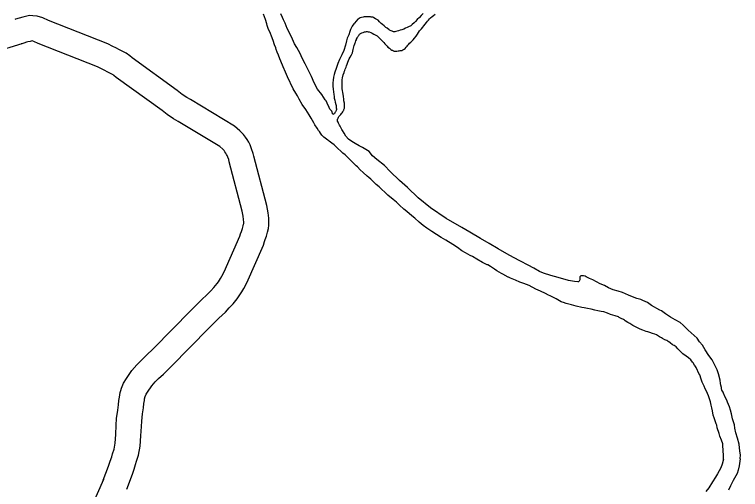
# Model space of a CAD drawing. Extents: x -939622 to -934222, y 1383701 to 1385301.
# Drawn here: x -935712.73 to -935686.77, y 1384176.56 to 1384193.56 of the extents above; entities that cross this region are included whole.
import ezdxf

# ---------------------------------------------------------------- set-up
doc = ezdxf.new("R2010")
doc.units = 0
doc.layers.add('Level 10', color=7, linetype='Continuous')
doc.layers.add('Level 9', color=7, linetype='Continuous')

msp = doc.modelspace()

# ---------------------------------------------------------------- linework, layer by layer
at = {"layer": 'Level 10'}
for points in [[(-935708.718, 1384176.568), (-935708.516, 1384177.102), (-935708.457, 1384177.289), (-935708.402, 1384177.447), (-935708.364, 1384177.567), (-935708.295, 1384177.785), (-935708.236, 1384178.11), (-935708.215, 1384178.473), (-935708.196, 1384178.811), (-935708.184, 1384179.008), (-935708.149, 1384179.27), (-935708.119, 1384179.478), (-935708.102, 1384179.633), (-935708.088, 1384179.746), (-935708.08, 1384179.807), (-935708.055, 1384179.884), (-935708.024, 1384179.967), (-935707.977, 1384180.04), (-935707.825, 1384180.268), (-935707.698, 1384180.409), (-935707.579, 1384180.533), (-935707.406, 1384180.691), (-935707.125, 1384180.957), (-935705.783, 1384182.33), (-935705.421, 1384182.688), (-935705.191, 1384182.911), (-935705.052, 1384183.056), (-935704.915, 1384183.204), (-935704.775, 1384183.381), (-935704.692, 1384183.489), (-935704.605, 1384183.636), (-935704.532, 1384183.749), (-935704.426, 1384183.959), (-935703.829, 1384185.305), (-935703.789, 1384185.434), (-935703.765, 1384185.507), (-935703.724, 1384185.624), (-935703.679, 1384185.77), (-935703.653, 1384185.898), (-935703.634, 1384186.015), (-935703.637, 1384186.153), (-935703.642, 1384186.273), (-935703.656, 1384186.462), (-935703.708, 1384186.728), (-935704.179, 1384188.492), (-935704.198, 1384188.592), (-935704.253, 1384188.757), (-935704.306, 1384188.898), (-935704.357, 1384188.989), (-935704.411, 1384189.089), (-935704.473, 1384189.171), (-935704.542, 1384189.272), (-935704.67, 1384189.401), (-935704.862, 1384189.565), (-935706.437, 1384190.516), (-935706.571, 1384190.588), (-935706.734, 1384190.703), (-935706.913, 1384190.846), (-935708.525, 1384192.009), (-935708.606, 1384192.083), (-935708.735, 1384192.176), (-935708.981, 1384192.298), (-935709.114, 1384192.372), (-935709.219, 1384192.421), (-935709.398, 1384192.513), (-935711.52, 1384193.349), (-935711.713, 1384193.442), (-935711.918, 1384193.503), (-935712.074, 1384193.519), (-935712.193, 1384193.522), (-935712.344, 1384193.486), (-935712.438, 1384193.472), (-935712.569, 1384193.437), (-935712.696, 1384193.39), (-935712.697, 1384193.39), (-935712.724, 1384193.382)], [(-935709.56, 1384176.887), (-935709.366, 1384177.397), (-935709.311, 1384177.571), (-935709.256, 1384177.732), (-935709.222, 1384177.839), (-935709.171, 1384178.001), (-935709.131, 1384178.217), (-935709.113, 1384178.525), (-935709.094, 1384178.864), (-935709.08, 1384179.096), (-935709.04, 1384179.392), (-935709.012, 1384179.59), (-935708.996, 1384179.739), (-935708.98, 1384179.862), (-935708.958, 1384180.033), (-935708.929, 1384180.106), (-935708.904, 1384180.181), (-935708.835, 1384180.369), (-935708.731, 1384180.532), (-935708.537, 1384180.822), (-935708.357, 1384181.022), (-935708.208, 1384181.177), (-935708.02, 1384181.35), (-935707.756, 1384181.599), (-935706.421, 1384182.964), (-935706.051, 1384183.331), (-935705.829, 1384183.546), (-935705.707, 1384183.673), (-935705.599, 1384183.79), (-935705.485, 1384183.934), (-935705.438, 1384183.994), (-935705.37, 1384184.109), (-935705.315, 1384184.195), (-935705.24, 1384184.344), (-935704.672, 1384185.623), (-935704.646, 1384185.709), (-935704.618, 1384185.795), (-935704.579, 1384185.905), (-935704.552, 1384185.991), (-935704.539, 1384186.058), (-935704.535, 1384186.081), (-935704.536, 1384186.123), (-935704.541, 1384186.22), (-935704.549, 1384186.343), (-935704.585, 1384186.525), (-935705.057, 1384188.293), (-935705.071, 1384188.366), (-935705.101, 1384188.456), (-935705.124, 1384188.516), (-935705.145, 1384188.554), (-935705.171, 1384188.601), (-935705.205, 1384188.646), (-935705.239, 1384188.697), (-935705.282, 1384188.74), (-935705.39, 1384188.832), (-935706.883, 1384189.734), (-935707.045, 1384189.822), (-935707.274, 1384189.983), (-935707.457, 1384190.129), (-935709.093, 1384191.309), (-935709.175, 1384191.384), (-935709.202, 1384191.403), (-935709.398, 1384191.5), (-935709.524, 1384191.57), (-935709.616, 1384191.613), (-935709.769, 1384191.692), (-935711.881, 1384192.524), (-935712.038, 1384192.6), (-935712.095, 1384192.616), (-935712.106, 1384192.617), (-935712.172, 1384192.602), (-935712.256, 1384192.589), (-935712.297, 1384192.578), (-935712.393, 1384192.542), (-935712.434, 1384192.528), (-935712.49, 1384192.513)], [(-935712.475, 1384192.518), (-935716.537, 1384191.271), (-935716.83, 1384191.161), (-935716.996, 1384191.121), (-935717.151, 1384191.071), (-935719.578, 1384190.456), (-935720.789, 1384190.124), (-935721.752, 1384189.818), (-935722.149, 1384189.704), (-935722.414, 1384189.634), (-935722.732, 1384189.593), (-935722.882, 1384189.582), (-935724.625, 1384189.48), (-935725.685, 1384189.402), (-935726.091, 1384189.377), (-935726.409, 1384189.371), (-935726.818, 1384189.385), (-935727.708, 1384189.528), (-935734.915, 1384191.169), (-935737.558, 1384191.878)], [(-935709.55, 1384176.91), (-935710.495, 1384174.776), (-935710.512, 1384174.722), (-935710.62, 1384174.681)]]:
    msp.add_lwpolyline(points, dxfattribs=at)
at = {"layer": 'Level 9'}
for points in [[(-935701.555, 1384190.392), (-935701.59, 1384190.467), (-935701.619, 1384190.505), (-935701.678, 1384190.598), (-935701.737, 1384190.701), (-935701.899, 1384190.894), (-935702.016, 1384191.118), (-935702.116, 1384191.339), (-935702.231, 1384191.586), (-935702.334, 1384191.795), (-935702.446, 1384191.997), (-935702.517, 1384192.165), (-935702.636, 1384192.379), (-935702.715, 1384192.514), (-935702.786, 1384192.676), (-935702.839, 1384192.788), (-935702.982, 1384193.064), (-935703.058, 1384193.256), (-935703.114, 1384193.371), (-935703.148, 1384193.453), (-935703.209, 1384193.589)], [(-935698.114, 1384193.604), (-935698.188, 1384193.528), (-935698.251, 1384193.461), (-935698.328, 1384193.382), (-935698.393, 1384193.309), (-935698.436, 1384193.262), (-935698.511, 1384193.201), (-935698.563, 1384193.162), (-935698.642, 1384193.125), (-935698.692, 1384193.102), (-935698.748, 1384193.078), (-935698.812, 1384193.038), (-935698.883, 1384193.017), (-935698.942, 1384193.002), (-935698.995, 1384192.981), (-935699.045, 1384192.966), (-935699.092, 1384192.952), (-935699.134, 1384192.941), (-935699.176, 1384192.942), (-935699.228, 1384192.963), (-935699.265, 1384192.976), (-935699.317, 1384193.001), (-935699.336, 1384193.015), (-935699.41, 1384193.069), (-935699.454, 1384193.102), (-935699.514, 1384193.16), (-935699.567, 1384193.208), (-935699.614, 1384193.245), (-935699.677, 1384193.302), (-935699.727, 1384193.354), (-935699.774, 1384193.379), (-935699.82, 1384193.406), (-935699.879, 1384193.44), (-935699.916, 1384193.462), (-935699.979, 1384193.471), (-935700.003, 1384193.476), (-935700.037, 1384193.48), (-935700.082, 1384193.481), (-935700.123, 1384193.479), (-935700.159, 1384193.477), (-935700.225, 1384193.474), (-935700.261, 1384193.469), (-935700.323, 1384193.457), (-935700.37, 1384193.439), (-935700.446, 1384193.399), (-935700.458, 1384193.39), (-935700.518, 1384193.329), (-935700.577, 1384193.257), (-935700.597, 1384193.226), (-935700.662, 1384193.141), (-935700.716, 1384193.03), (-935700.739, 1384192.951), (-935700.776, 1384192.84), (-935700.83, 1384192.72), (-935700.863, 1384192.619), (-935700.901, 1384192.463), (-935700.957, 1384192.277), (-935701.027, 1384192.113), (-935701.109, 1384191.947), (-935701.165, 1384191.805), (-935701.231, 1384191.627), (-935701.273, 1384191.498), (-935701.302, 1384191.419), (-935701.327, 1384191.321), (-935701.342, 1384191.212), (-935701.349, 1384191.112), (-935701.35, 1384191), (-935701.341, 1384190.892), (-935701.328, 1384190.797), (-935701.314, 1384190.698), (-935701.301, 1384190.623), (-935701.295, 1384190.563), (-935701.277, 1384190.492), (-935701.261, 1384190.42), (-935701.245, 1384190.346), (-935701.234, 1384190.301), (-935701.229, 1384190.262), (-935701.227, 1384190.223), (-935701.222, 1384190.181), (-935701.218, 1384190.154), (-935701.229, 1384190.136), (-935701.231, 1384190.127), (-935701.242, 1384190.099), (-935701.253, 1384190.077), (-935701.261, 1384190.065), (-935701.275, 1384190.046), (-935701.281, 1384190.034), (-935701.298, 1384190.018), (-935701.312, 1384190.005), (-935701.318, 1384189.999), (-935701.33, 1384189.989), (-935701.344, 1384189.985), (-935701.386, 1384190.098), (-935701.45, 1384190.179), (-935701.474, 1384190.238), (-935701.555, 1384190.392)], [(-935694.523, 1384183.928), (-935694.666, 1384183.978), (-935694.82, 1384184.049), (-935694.998, 1384184.127), (-935695.071, 1384184.163), (-935695.074, 1384184.162), (-935695.265, 1384184.264), (-935695.32, 1384184.286), (-935695.481, 1384184.383), (-935695.562, 1384184.445), (-935695.708, 1384184.537), (-935695.807, 1384184.596), (-935695.825, 1384184.604), (-935695.945, 1384184.658), (-935696, 1384184.682), (-935696.198, 1384184.805), (-935696.35, 1384184.9), (-935696.433, 1384184.938), (-935696.599, 1384185.026), (-935696.732, 1384185.107), (-935696.89, 1384185.216), (-935697.061, 1384185.331), (-935697.312, 1384185.487), (-935697.475, 1384185.579), (-935697.64, 1384185.688), (-935697.807, 1384185.797), (-935697.983, 1384185.909), (-935698.117, 1384186.007), (-935698.261, 1384186.124), (-935698.421, 1384186.266), (-935698.465, 1384186.306), (-935698.609, 1384186.432), (-935698.7, 1384186.508), (-935698.806, 1384186.596), (-935698.97, 1384186.742), (-935699.077, 1384186.842), (-935699.189, 1384186.936), (-935699.377, 1384187.095), (-935699.49, 1384187.198), (-935699.594, 1384187.301), (-935699.692, 1384187.393), (-935699.798, 1384187.478), (-935699.886, 1384187.558), (-935699.993, 1384187.664), (-935700.066, 1384187.732), (-935700.122, 1384187.772), (-935700.263, 1384187.903), (-935700.376, 1384188.006), (-935700.465, 1384188.11), (-935700.509, 1384188.15), (-935700.613, 1384188.241), (-935700.676, 1384188.307), (-935700.787, 1384188.422), (-935700.904, 1384188.54), (-935700.988, 1384188.599), (-935701.05, 1384188.659), (-935701.176, 1384188.773), (-935701.267, 1384188.856), (-935701.302, 1384188.891), (-935701.386, 1384188.956), (-935701.43, 1384188.99), (-935701.483, 1384189.029), (-935701.52, 1384189.06), (-935701.533, 1384189.069), (-935701.576, 1384189.103), (-935701.673, 1384189.176), (-935701.743, 1384189.248), (-935701.788, 1384189.309), (-935701.83, 1384189.37), (-935701.859, 1384189.414), (-935701.911, 1384189.499), (-935701.986, 1384189.616), (-935702.025, 1384189.683), (-935702.126, 1384189.85), (-935702.189, 1384189.97), (-935702.319, 1384190.159), (-935702.439, 1384190.343), (-935702.556, 1384190.527), (-935702.607, 1384190.648), (-935702.672, 1384190.75), (-935702.769, 1384190.896), (-935702.965, 1384191.332), (-935703.036, 1384191.494), (-935703.127, 1384191.695), (-935703.212, 1384191.892), (-935703.24, 1384191.975), (-935703.297, 1384192.108), (-935703.339, 1384192.22), (-935703.373, 1384192.309), (-935703.391, 1384192.365), (-935703.43, 1384192.478), (-935703.482, 1384192.632), (-935703.544, 1384192.782), (-935703.579, 1384192.88), (-935703.663, 1384193.057), (-935703.698, 1384193.166), (-935703.713, 1384193.229), (-935703.76, 1384193.383), (-935703.829, 1384193.57)], [(-935699.215, 1384192.28), (-935699.178, 1384192.258), (-935699.157, 1384192.25), (-935699.138, 1384192.245), (-935699.123, 1384192.245), (-935699.093, 1384192.247), (-935699.058, 1384192.252), (-935699.013, 1384192.257), (-935698.971, 1384192.262), (-935698.939, 1384192.27), (-935698.885, 1384192.278), (-935698.844, 1384192.295), (-935698.8, 1384192.319), (-935698.757, 1384192.351), (-935698.723, 1384192.389), (-935698.685, 1384192.427), (-935698.661, 1384192.467), (-935698.632, 1384192.499), (-935698.601, 1384192.534), (-935698.555, 1384192.575), (-935698.481, 1384192.654), (-935698.43, 1384192.717), (-935698.374, 1384192.789), (-935698.323, 1384192.858), (-935698.287, 1384192.92), (-935698.245, 1384192.976), (-935698.231, 1384193.001), (-935698.183, 1384193.049), (-935698.129, 1384193.112), (-935698.092, 1384193.156), (-935698.047, 1384193.215), (-935698.002, 1384193.272), (-935697.962, 1384193.325), (-935697.928, 1384193.36), (-935697.888, 1384193.404), (-935697.854, 1384193.439), (-935697.802, 1384193.487), (-935697.748, 1384193.529), (-935697.693, 1384193.58)], [(-935701.024, 1384189.441), (-935701.087, 1384189.564), (-935701.11, 1384189.605), (-935701.12, 1384189.626), (-935701.143, 1384189.667), (-935701.146, 1384189.682), (-935701.156, 1384189.699), (-935701.163, 1384189.714), (-935701.186, 1384189.749), (-935701.184, 1384189.77), (-935701.187, 1384189.785), (-935701.182, 1384189.798), (-935701.177, 1384189.816), (-935701.172, 1384189.828), (-935701.161, 1384189.856), (-935701.148, 1384189.887), (-935701.131, 1384189.909), (-935701.105, 1384189.94), (-935701.068, 1384189.981), (-935701.037, 1384190.016), (-935701.014, 1384190.044), (-935700.989, 1384190.078), (-935700.961, 1384190.122), (-935700.956, 1384190.143), (-935700.951, 1384190.159), (-935700.935, 1384190.205), (-935700.934, 1384190.229), (-935700.933, 1384190.328), (-935700.933, 1384190.392), (-935700.949, 1384190.472), (-935700.951, 1384190.526), (-935700.963, 1384190.631), (-935700.973, 1384190.715), (-935700.985, 1384190.772), (-935701.003, 1384190.846), (-935701.012, 1384190.897), (-935701.014, 1384190.939), (-935701.017, 1384190.996), (-935701.02, 1384191.059), (-935701.011, 1384191.129), (-935701.01, 1384191.228), (-935700.999, 1384191.298), (-935700.974, 1384191.399), (-935700.948, 1384191.485), (-935700.94, 1384191.506), (-935700.925, 1384191.561), (-935700.906, 1384191.607), (-935700.877, 1384191.681), (-935700.864, 1384191.721), (-935700.84, 1384191.779), (-935700.816, 1384191.853), (-935700.765, 1384191.97), (-935700.73, 1384192.041), (-935700.683, 1384192.122), (-935700.65, 1384192.193), (-935700.632, 1384192.248), (-935700.617, 1384192.309), (-935700.595, 1384192.4), (-935700.582, 1384192.449), (-935700.561, 1384192.514), (-935700.548, 1384192.55), (-935700.537, 1384192.575), (-935700.522, 1384192.621), (-935700.506, 1384192.661), (-935700.498, 1384192.682), (-935700.484, 1384192.71), (-935700.473, 1384192.738), (-935700.457, 1384192.766), (-935700.443, 1384192.788), (-935700.423, 1384192.813), (-935700.403, 1384192.838), (-935700.389, 1384192.854), (-935700.375, 1384192.869), (-935700.358, 1384192.882), (-935700.311, 1384192.903), (-935700.269, 1384192.917), (-935700.234, 1384192.928), (-935700.214, 1384192.938), (-935700.196, 1384192.942), (-935700.175, 1384192.946), (-935700.148, 1384192.95), (-935700.118, 1384192.952), (-935700.079, 1384192.945), (-935700.052, 1384192.94), (-935699.987, 1384192.916), (-935699.947, 1384192.894), (-935699.947, 1384192.891), (-935699.877, 1384192.858), (-935699.763, 1384192.798), (-935699.696, 1384192.732), (-935699.627, 1384192.669), (-935699.573, 1384192.605), (-935699.526, 1384192.56), (-935699.485, 1384192.513), (-935699.437, 1384192.465), (-935699.406, 1384192.433), (-935699.377, 1384192.395), (-935699.327, 1384192.353), (-935699.28, 1384192.313), (-935699.24, 1384192.291), (-935699.215, 1384192.28)], [(-935700.048, 1384188.652), (-935700.293, 1384188.8), (-935700.404, 1384188.863), (-935700.552, 1384188.949), (-935700.666, 1384189.013), (-935700.787, 1384189.097), (-935700.88, 1384189.21), (-935700.945, 1384189.309), (-935701.001, 1384189.406), (-935701.024, 1384189.441)], [(-935686.785, 1384177.654), (-935686.771, 1384177.794), (-935686.792, 1384177.926), (-935686.817, 1384178.183), (-935686.873, 1384178.398), (-935686.936, 1384178.59), (-935686.968, 1384178.751), (-935686.986, 1384178.874), (-935687.054, 1384179.091), (-935687.096, 1384179.266), (-935687.129, 1384179.397), (-935687.165, 1384179.516), (-935687.196, 1384179.596), (-935687.237, 1384179.687), (-935687.261, 1384179.761), (-935687.307, 1384179.84), (-935687.339, 1384179.926), (-935687.349, 1384179.95), (-935687.376, 1384180.005), (-935687.395, 1384180.044), (-935687.415, 1384180.076), (-935687.432, 1384180.117), (-935687.447, 1384180.168), (-935687.455, 1384180.206), (-935687.477, 1384180.29), (-935687.483, 1384180.353), (-935687.498, 1384180.469), (-935687.56, 1384180.692), (-935687.6, 1384180.844), (-935687.789, 1384181.205), (-935687.898, 1384181.35), (-935688.028, 1384181.552), (-935688.13, 1384181.721), (-935688.232, 1384181.843), (-935688.322, 1384181.971), (-935688.432, 1384182.065), (-935688.636, 1384182.256), (-935688.74, 1384182.356), (-935688.819, 1384182.443), (-935688.923, 1384182.531), (-935689.105, 1384182.633), (-935689.278, 1384182.73), (-935689.454, 1384182.842), (-935689.601, 1384182.952), (-935689.659, 1384182.973), (-935689.952, 1384183.139), (-935690.101, 1384183.252), (-935690.258, 1384183.329), (-935690.335, 1384183.361), (-935690.48, 1384183.39), (-935690.636, 1384183.454), (-935690.777, 1384183.514), (-935690.992, 1384183.614), (-935691.147, 1384183.661), (-935691.324, 1384183.709), (-935691.486, 1384183.779), (-935691.637, 1384183.862), (-935691.787, 1384183.921), (-935692.052, 1384184.064), (-935692.175, 1384184.115), (-935692.288, 1384184.167), (-935692.326, 1384184.192), (-935692.38, 1384184.207), (-935692.446, 1384184.21), (-935692.476, 1384184.203), (-935692.502, 1384184.183), (-935692.51, 1384184.171), (-935692.518, 1384184.143), (-935692.514, 1384184.122), (-935692.51, 1384184.101), (-935692.51, 1384184.098), (-935692.517, 1384184.062), (-935692.542, 1384184.013), (-935692.562, 1384183.996), (-935692.589, 1384183.992), (-935692.706, 1384184.004), (-935692.924, 1384184.042), (-935693.289, 1384184.141), (-935693.55, 1384184.215), (-935693.819, 1384184.301), (-935693.963, 1384184.366), (-935694.163, 1384184.479), (-935694.367, 1384184.593), (-935694.632, 1384184.73), (-935694.887, 1384184.862), (-935695.131, 1384184.994), (-935695.433, 1384185.169), (-935695.755, 1384185.364), (-935696.067, 1384185.541), (-935696.453, 1384185.775), (-935696.734, 1384185.935), (-935697.293, 1384186.257), (-935697.855, 1384186.644), (-935698.293, 1384187.005), (-935698.68, 1384187.371), (-935698.968, 1384187.622), (-935699.296, 1384187.943), (-935699.505, 1384188.155), (-935699.774, 1384188.374), (-935699.927, 1384188.502), (-935700.048, 1384188.652)], [(-935687.378, 1384177.639), (-935687.383, 1384177.808), (-935687.386, 1384177.92), (-935687.388, 1384177.971), (-935687.407, 1384178.115), (-935687.403, 1384178.196), (-935687.445, 1384178.321), (-935687.509, 1384178.468), (-935687.528, 1384178.557), (-935687.602, 1384178.768), (-935687.621, 1384178.857), (-935687.636, 1384178.905), (-935687.713, 1384179.124), (-935687.744, 1384179.216), (-935687.776, 1384179.374), (-935687.799, 1384179.478), (-935687.822, 1384179.582), (-935687.84, 1384179.693), (-935687.92, 1384179.915), (-935687.951, 1384179.989), (-935687.985, 1384180.074), (-935688.031, 1384180.165), (-935688.066, 1384180.251), (-935688.136, 1384180.398), (-935688.185, 1384180.54), (-935688.216, 1384180.632), (-935688.23, 1384180.662), (-935688.256, 1384180.711), (-935688.29, 1384180.791), (-935688.304, 1384180.821), (-935688.36, 1384180.923), (-935688.409, 1384180.999), (-935688.412, 1384181.002), (-935688.452, 1384181.081), (-935688.481, 1384181.119), (-935688.542, 1384181.197), (-935688.635, 1384181.271), (-935688.716, 1384181.336), (-935688.828, 1384181.418), (-935688.945, 1384181.524), (-935689.014, 1384181.595), (-935689.075, 1384181.665), (-935689.137, 1384181.707), (-935689.198, 1384181.734), (-935689.288, 1384181.802), (-935689.338, 1384181.841), (-935689.36, 1384181.861), (-935689.367, 1384181.87), (-935689.407, 1384181.889), (-935689.474, 1384181.916), (-935689.563, 1384181.966), (-935689.601, 1384181.991), (-935689.662, 1384182.024), (-935689.777, 1384182.09), (-935689.832, 1384182.115), (-935689.917, 1384182.147), (-935690.009, 1384182.175), (-935690.082, 1384182.199), (-935690.149, 1384182.219), (-935690.259, 1384182.259), (-935690.363, 1384182.302), (-935690.455, 1384182.349), (-935690.547, 1384182.389), (-935690.615, 1384182.431), (-935690.727, 1384182.501), (-935690.795, 1384182.539), (-935690.897, 1384182.601), (-935690.916, 1384182.621), (-935690.959, 1384182.646), (-935691.036, 1384182.678), (-935691.107, 1384182.72), (-935691.131, 1384182.736), (-935691.25, 1384182.77), (-935691.415, 1384182.825), (-935691.525, 1384182.87), (-935691.662, 1384182.912), (-935691.756, 1384182.928), (-935691.874, 1384182.952), (-935691.977, 1384182.977), (-935692.108, 1384183.01), (-935692.247, 1384183.036), (-935692.359, 1384183.06), (-935692.444, 1384183.074), (-935692.644, 1384183.124), (-935692.735, 1384183.147), (-935692.817, 1384183.167), (-935693.003, 1384183.218), (-935693.101, 1384183.255), (-935693.146, 1384183.268), (-935693.183, 1384183.278), (-935693.245, 1384183.314), (-935693.362, 1384183.384), (-935693.476, 1384183.444), (-935693.547, 1384183.48), (-935693.571, 1384183.491), (-935693.635, 1384183.515), (-935693.746, 1384183.575), (-935693.919, 1384183.663), (-935694.084, 1384183.727), (-935694.325, 1384183.863), (-935694.523, 1384183.928)], [(-935687.378, 1384177.639), (-935687.428, 1384177.461), (-935687.473, 1384177.337), (-935687.589, 1384177.115), (-935687.661, 1384176.996), (-935687.769, 1384176.831), (-935687.905, 1384176.621), (-935688.004, 1384176.48)], [(-935686.785, 1384177.654), (-935686.818, 1384177.407), (-935686.851, 1384177.246), (-935686.891, 1384177.131), (-935686.94, 1384177.046), (-935687.038, 1384176.876), (-935687.07, 1384176.806), (-935687.124, 1384176.684), (-935687.202, 1384176.535)]]:
    msp.add_lwpolyline(points, dxfattribs=at)

doc.saveas('drawing.dxf')
